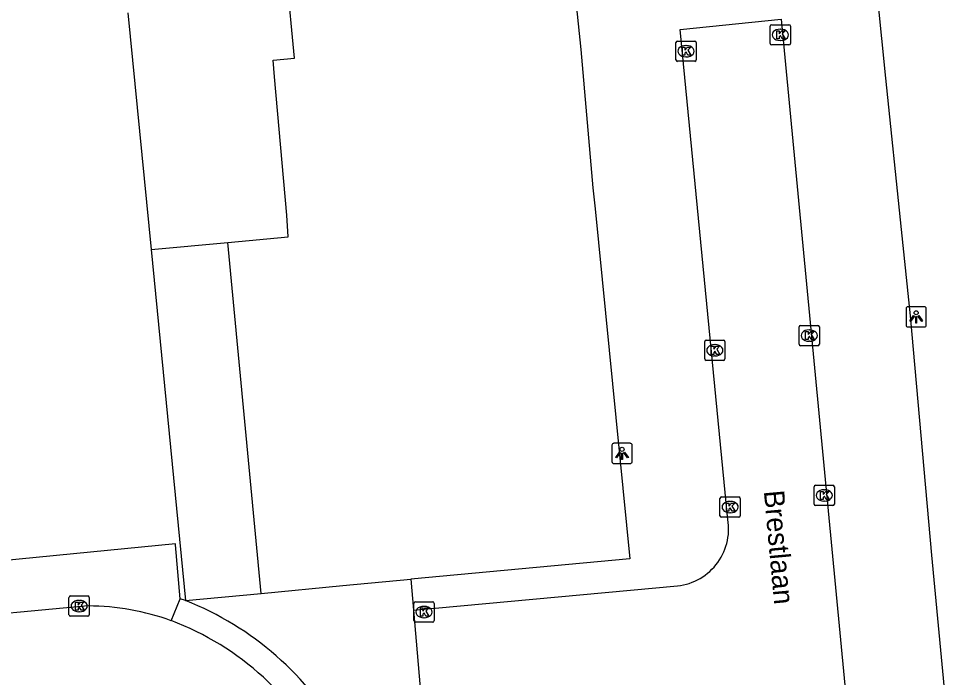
# Model space of a CAD drawing. Extents: x 158474 to 159560, y 388525 to 389605.
# Drawn here: x 159328.63 to 159374.83, y 389392.59 to 389425.08 of the extents above; entities that cross this region are included whole.
import ezdxf

# ---------------------------------------------------------------- set-up
doc = ezdxf.new("R2010")
doc.units = 0
for name, color, linetype in [('IMGEO_Kolk', 7, 'Continuous'), ('IMGEO_Lichtpunt', 7, 'Continuous'), ('IMGEO_Openbare_ruimte_label', 7, 'Continuous'), ('IMGEO_Pand', 7, 'Continuous'), ('IMGEO_Rijbaan_lokaal_open', 7, 'Continuous'), ('IMGEO_Voetpad_open', 7, 'Continuous')]:
    doc.layers.add(name, color=color, linetype=linetype)

msp = doc.modelspace()

# ---------------------------------------------------------------- linework, layer by layer
at = {"layer": 'IMGEO_Kolk'}
for p, q in [((159365.699, 389423.858), (159365.699, 389424.71)), ((159365.774, 389424.784), (159366.626, 389424.784)), ((159366.7, 389424.71), (159366.7, 389423.858)), ((159366.187, 389424.564), (159366.212, 389424.564)), ((159361.047, 389423.051), (159361.047, 389423.903)), ((159361.122, 389423.977), (159361.974, 389423.977)), ((159361.535, 389423.757), (159361.56, 389423.757)), ((159362.048, 389423.903), (159362.048, 389423.051)), ((159366.626, 389423.784), (159365.774, 389423.784)), ((159366.21, 389424.004), (159366.185, 389424.004)), ((159361.974, 389422.977), (159361.122, 389422.977)), ((159361.558, 389423.197), (159361.533, 389423.197)), ((159367.2, 389409.945), (159368.052, 389409.945)), ((159367.125, 389409.019), (159367.125, 389409.871)), ((159367.613, 389409.725), (159367.638, 389409.725)), ((159368.126, 389409.871), (159368.126, 389409.019)), ((159362.467, 389408.293), (159362.467, 389409.145)), ((159362.542, 389409.219), (159363.394, 389409.219)), ((159362.955, 389408.999), (159362.98, 389408.999)), ((159363.468, 389409.145), (159363.468, 389408.293)), ((159367.636, 389409.165), (159367.611, 389409.165)), ((159368.052, 389408.945), (159367.2, 389408.945)), ((159363.394, 389408.219), (159362.542, 389408.219)), ((159362.978, 389408.439), (159362.953, 389408.439)), ((159367.937, 389402.059), (159368.789, 389402.059)), ((159367.862, 389401.133), (159367.862, 389401.985)), ((159368.35, 389401.839), (159368.375, 389401.839)), ((159368.863, 389401.985), (159368.863, 389401.133)), ((159363.222, 389400.556), (159363.222, 389401.408)), ((159363.297, 389401.482), (159364.149, 389401.482)), ((159363.71, 389401.262), (159363.735, 389401.262)), ((159364.223, 389401.408), (159364.223, 389400.556)), ((159368.373, 389401.279), (159368.348, 389401.279)), ((159363.733, 389400.702), (159363.708, 389400.702)), ((159368.789, 389401.059), (159367.937, 389401.059)), ((159364.149, 389400.482), (159363.297, 389400.482)), ((159331.114, 389395.673), (159331.114, 389396.525)), ((159331.189, 389396.599), (159332.041, 389396.599)), ((159332.115, 389396.525), (159332.115, 389395.673)), ((159331.602, 389396.379), (159331.627, 389396.379)), ((159348.125, 389395.38), (159348.125, 389396.232)), ((159348.2, 389396.306), (159349.052, 389396.306)), ((159348.613, 389396.086), (159348.638, 389396.086)), ((159349.126, 389396.232), (159349.126, 389395.38)), ((159332.041, 389395.599), (159331.189, 389395.599)), ((159331.625, 389395.819), (159331.6, 389395.819)), ((159349.052, 389395.306), (159348.2, 389395.306)), ((159348.636, 389395.526), (159348.611, 389395.526))]:
    msp.add_line(p, q, dxfattribs=at)
for points in [[(159365.699, 389423.858), (159365.699, 389424.71)], [(159365.774, 389424.784), (159366.626, 389424.784)], [(159366.7, 389424.71), (159366.7, 389423.858)], [(159366.02, 389424.484), (159366.143, 389424.484), (159366.143, 389424.333), (159366.273, 389424.484), (159366.437, 389424.484), (159366.291, 389424.333), (159366.444, 389424.084), (159366.292, 389424.084), (159366.207, 389424.248), (159366.143, 389424.181), (159366.143, 389424.084), (159366.02, 389424.084), (159366.02, 389424.484)], [(159361.047, 389423.051), (159361.047, 389423.903)], [(159361.122, 389423.977), (159361.974, 389423.977)], [(159362.048, 389423.903), (159362.048, 389423.051)], [(159366.626, 389423.784), (159365.774, 389423.784)], [(159361.368, 389423.677), (159361.491, 389423.677), (159361.491, 389423.526), (159361.621, 389423.677), (159361.785, 389423.677), (159361.639, 389423.526), (159361.792, 389423.277), (159361.64, 389423.277), (159361.555, 389423.441), (159361.491, 389423.374), (159361.491, 389423.277), (159361.368, 389423.277), (159361.368, 389423.677)], [(159361.974, 389422.977), (159361.122, 389422.977)], [(159367.2, 389409.945), (159368.052, 389409.945)], [(159367.125, 389409.019), (159367.125, 389409.871)], [(159367.446, 389409.645), (159367.569, 389409.645), (159367.569, 389409.494), (159367.699, 389409.645), (159367.863, 389409.645), (159367.717, 389409.494), (159367.87, 389409.245), (159367.718, 389409.245), (159367.633, 389409.409), (159367.569, 389409.342), (159367.569, 389409.245), (159367.446, 389409.245), (159367.446, 389409.645)], [(159368.126, 389409.871), (159368.126, 389409.019)], [(159362.467, 389408.293), (159362.467, 389409.145)], [(159362.542, 389409.219), (159363.394, 389409.219)], [(159363.468, 389409.145), (159363.468, 389408.293)], [(159362.788, 389408.919), (159362.911, 389408.919), (159362.911, 389408.768), (159363.041, 389408.919), (159363.205, 389408.919), (159363.059, 389408.768), (159363.212, 389408.519), (159363.06, 389408.519), (159362.975, 389408.683), (159362.911, 389408.616), (159362.911, 389408.519), (159362.788, 389408.519), (159362.788, 389408.919)], [(159368.052, 389408.945), (159367.2, 389408.945)], [(159363.394, 389408.219), (159362.542, 389408.219)], [(159367.937, 389402.059), (159368.789, 389402.059)], [(159367.862, 389401.133), (159367.862, 389401.985)], [(159368.183, 389401.759), (159368.306, 389401.759), (159368.306, 389401.608), (159368.436, 389401.759), (159368.6, 389401.759), (159368.454, 389401.608), (159368.607, 389401.359), (159368.455, 389401.359), (159368.37, 389401.523), (159368.306, 389401.456), (159368.306, 389401.359), (159368.183, 389401.359), (159368.183, 389401.759)], [(159368.863, 389401.985), (159368.863, 389401.133)], [(159363.222, 389400.556), (159363.222, 389401.408)], [(159363.297, 389401.482), (159364.149, 389401.482)], [(159363.543, 389401.182), (159363.666, 389401.182), (159363.666, 389401.031), (159363.796, 389401.182), (159363.96, 389401.182), (159363.814, 389401.031), (159363.967, 389400.782), (159363.815, 389400.782), (159363.73, 389400.946), (159363.666, 389400.879), (159363.666, 389400.782), (159363.543, 389400.782), (159363.543, 389401.182)], [(159364.223, 389401.408), (159364.223, 389400.556)], [(159368.789, 389401.059), (159367.937, 389401.059)], [(159364.149, 389400.482), (159363.297, 389400.482)], [(159331.114, 389395.673), (159331.114, 389396.525)], [(159331.189, 389396.599), (159332.041, 389396.599)], [(159332.115, 389396.525), (159332.115, 389395.673)], [(159331.435, 389396.299), (159331.558, 389396.299), (159331.558, 389396.148), (159331.688, 389396.299), (159331.852, 389396.299), (159331.706, 389396.148), (159331.859, 389395.899), (159331.707, 389395.899), (159331.622, 389396.063), (159331.558, 389395.996), (159331.558, 389395.899), (159331.435, 389395.899), (159331.435, 389396.299)], [(159348.125, 389395.38), (159348.125, 389396.232)], [(159348.2, 389396.306), (159349.052, 389396.306)], [(159349.126, 389396.232), (159349.126, 389395.38)], [(159332.041, 389395.599), (159331.189, 389395.599)], [(159348.446, 389396.006), (159348.569, 389396.006), (159348.569, 389395.855), (159348.699, 389396.006), (159348.863, 389396.006), (159348.717, 389395.855), (159348.87, 389395.606), (159348.718, 389395.606), (159348.633, 389395.77), (159348.569, 389395.703), (159348.569, 389395.606), (159348.446, 389395.606), (159348.446, 389396.006)], [(159349.052, 389395.306), (159348.2, 389395.306)]]:
    msp.add_lwpolyline(points, dxfattribs=at)
for centre, start, end in [((159365.776, 389424.708), 91.552, 178.448), ((159365.776, 389424.708), 91.552, 178.448), ((159366.624, 389424.708), 1.552, 88.448), ((159366.624, 389424.708), 1.552, 88.448), ((159361.124, 389423.901), 91.552, 178.448), ((159361.124, 389423.901), 91.552, 178.448), ((159361.972, 389423.901), 1.552, 88.448), ((159361.972, 389423.901), 1.552, 88.448), ((159365.776, 389423.86), 181.552, 268.448), ((159365.776, 389423.86), 181.552, 268.448), ((159366.624, 389423.86), 271.552, 358.448), ((159366.624, 389423.86), 271.552, 358.448), ((159361.124, 389423.053), 181.552, 268.448), ((159361.124, 389423.053), 181.552, 268.448), ((159361.972, 389423.053), 271.552, 358.448), ((159361.972, 389423.053), 271.552, 358.448), ((159367.202, 389409.869), 91.552, 178.448), ((159367.202, 389409.869), 91.552, 178.448), ((159368.05, 389409.869), 1.552, 88.448), ((159368.05, 389409.869), 1.552, 88.448), ((159362.544, 389409.143), 91.552, 178.448), ((159362.544, 389409.143), 91.552, 178.448), ((159363.392, 389409.143), 1.552, 88.448), ((159363.392, 389409.143), 1.552, 88.448), ((159367.202, 389409.021), 181.552, 268.448), ((159367.202, 389409.021), 181.552, 268.448), ((159368.05, 389409.021), 271.552, 358.448), ((159368.05, 389409.021), 271.552, 358.448), ((159362.544, 389408.295), 181.552, 268.448), ((159362.544, 389408.295), 181.552, 268.448), ((159363.392, 389408.295), 271.552, 358.448), ((159363.392, 389408.295), 271.552, 358.448), ((159367.939, 389401.983), 91.552, 178.448), ((159367.939, 389401.983), 91.552, 178.448), ((159368.787, 389401.983), 1.552, 88.448), ((159368.787, 389401.983), 1.552, 88.448), ((159363.299, 389401.406), 91.552, 178.448), ((159363.299, 389401.406), 91.552, 178.448), ((159364.147, 389401.406), 1.552, 88.448), ((159364.147, 389401.406), 1.552, 88.448), ((159367.939, 389401.135), 181.552, 268.448), ((159367.939, 389401.135), 181.552, 268.448), ((159368.787, 389401.135), 271.552, 358.448), ((159368.787, 389401.135), 271.552, 358.448), ((159363.299, 389400.558), 181.552, 268.448), ((159363.299, 389400.558), 181.552, 268.448), ((159364.147, 389400.558), 271.552, 358.448), ((159364.147, 389400.558), 271.552, 358.448), ((159331.191, 389396.523), 91.552, 178.448), ((159331.191, 389396.523), 91.552, 178.448), ((159332.039, 389396.523), 1.552, 88.448), ((159332.039, 389396.523), 1.552, 88.448), ((159348.202, 389396.23), 91.552, 178.448), ((159348.202, 389396.23), 91.552, 178.448), ((159349.05, 389396.23), 1.552, 88.448), ((159349.05, 389396.23), 1.552, 88.448), ((159331.191, 389395.675), 181.552, 268.448), ((159331.191, 389395.675), 181.552, 268.448), ((159332.039, 389395.675), 271.552, 358.448), ((159332.039, 389395.675), 271.552, 358.448), ((159348.202, 389395.382), 181.552, 268.448), ((159348.202, 389395.382), 181.552, 268.448), ((159349.05, 389395.382), 271.552, 358.448), ((159349.05, 389395.382), 271.552, 358.448)]:
    msp.add_arc(centre, 0.0765, start, end, dxfattribs=at)
for centre, major_axis, ratio, start_param, end_param in [((159366.186, 389424.284), (-0.387, 0.002), 0.722429, 4.712389, 7.853982), ((159366.211, 389424.284), (-0.39, 0.002), 0.717154, 1.570796, 4.712389), ((159361.534, 389423.477), (-0.387, 0.002), 0.722429, 4.712389, 7.853982), ((159361.559, 389423.477), (-0.39, 0.002), 0.717154, 1.570796, 4.712389), ((159367.612, 389409.445), (-0.387, 0.002), 0.722429, 4.712389, 7.853982), ((159367.637, 389409.445), (-0.39, 0.002), 0.717154, 1.570796, 4.712389), ((159362.954, 389408.719), (-0.387, 0.002), 0.722429, 4.712389, 7.853982), ((159362.979, 389408.719), (-0.39, 0.002), 0.717154, 1.570796, 4.712389), ((159368.349, 389401.559), (-0.387, 0.002), 0.722429, 4.712389, 7.853982), ((159368.374, 389401.559), (-0.39, 0.002), 0.717154, 1.570796, 4.712389), ((159363.709, 389400.982), (-0.387, 0.002), 0.722429, 4.712389, 7.853982), ((159363.734, 389400.982), (-0.39, 0.002), 0.717154, 1.570796, 4.712389), ((159331.601, 389396.099), (-0.387, 0.002), 0.722429, 4.712389, 7.853982), ((159331.626, 389396.099), (-0.39, 0.002), 0.717154, 1.570796, 4.712389), ((159348.612, 389395.806), (-0.387, 0.002), 0.722429, 4.712389, 7.853982), ((159348.637, 389395.806), (-0.39, 0.002), 0.717154, 1.570796, 4.712389)]:
    msp.add_ellipse(centre, major_axis=major_axis, ratio=ratio, start_param=start_param, end_param=end_param, dxfattribs=at)
at = {"layer": 'IMGEO_Lichtpunt'}
for p, q in [((159373.301, 389410.866), (159372.493, 389410.866)), ((159373.301, 389410.866), (159372.493, 389410.866)), ((159372.399, 389410.771), (159372.399, 389409.964)), ((159372.399, 389410.771), (159372.399, 389409.964)), ((159373.395, 389409.964), (159373.395, 389410.771)), ((159373.395, 389409.964), (159373.395, 389410.771)), ((159372.493, 389409.87), (159373.301, 389409.87)), ((159372.493, 389409.87), (159373.301, 389409.87)), ((159357.894, 389404.034), (159357.894, 389403.227)), ((159357.894, 389404.034), (159357.894, 389403.227)), ((159358.796, 389404.129), (159357.988, 389404.129)), ((159358.796, 389404.129), (159357.988, 389404.129)), ((159358.89, 389403.227), (159358.89, 389404.034)), ((159358.89, 389403.227), (159358.89, 389404.034)), ((159357.988, 389403.133), (159358.796, 389403.133)), ((159357.988, 389403.133), (159358.796, 389403.133))]:
    msp.add_line(p, q, dxfattribs=at)
for points in [[(159372.773, 389410.435), (159372.812, 389410.407), (159372.624, 389410.145), (159372.586, 389410.172), (159372.773, 389410.435)], [(159372.875, 389410.387), (159372.922, 389410.387), (159372.922, 389410.065), (159372.875, 389410.065), (159372.875, 389410.387)], [(159372.985, 389410.407), (159373.023, 389410.434), (159373.21, 389410.172), (159373.171, 389410.144), (159372.985, 389410.407)], [(159358.268, 389403.698), (159358.307, 389403.67), (159358.119, 389403.408), (159358.081, 389403.435), (159358.268, 389403.698)], [(159358.37, 389403.65), (159358.417, 389403.65), (159358.417, 389403.328), (159358.37, 389403.328), (159358.37, 389403.65)], [(159358.48, 389403.67), (159358.518, 389403.697), (159358.705, 389403.435), (159358.666, 389403.407), (159358.48, 389403.67)]]:
    msp.add_lwpolyline(points, dxfattribs=at)
for centre in [(159372.898, 389410.569), (159358.393, 389403.832)]:
    msp.add_circle(centre, 0.0994, dxfattribs=at)
for centre, start, end in [((159372.493, 389410.771), 90, 180), ((159372.493, 389410.771), 90, 180), ((159373.301, 389410.771), 0, 90), ((159373.301, 389410.771), 0, 90), ((159372.493, 389409.964), 180, 270), ((159372.493, 389409.964), 180, 270), ((159373.301, 389409.964), 270, 0), ((159373.301, 389409.964), 270, 360), ((159357.988, 389404.034), 90, 180), ((159357.988, 389404.034), 90, 180), ((159358.796, 389404.034), 0, 90), ((159358.796, 389404.034), 0, 90), ((159357.988, 389403.227), 180, 270), ((159357.988, 389403.227), 180, 270), ((159358.796, 389403.227), 270, 0), ((159358.796, 389403.227), 270, 360)]:
    msp.add_arc(centre, 0.0946, start, end, dxfattribs=at)
at = {"layer": 'IMGEO_Pand'}
for points in [[(159338.942, 389414.039), (159341.932, 389414.31), (159341.855, 389415.379), (159341.254, 389422.211), (159341.181, 389423.038), (159342.229, 389423.136), (159341.477, 389431.115)], [(159334.015, 389425.371), (159335.161, 389413.696)], [(159335.161, 389413.696), (159338.942, 389414.039)], [(159335.161, 389413.696), (159336.861, 389396.367)], [(159340.594, 389396.727), (159338.942, 389414.039)], [(159336.861, 389396.367), (159340.594, 389396.727)]]:
    msp.add_lwpolyline(points, dxfattribs=at)
at = {"layer": 'IMGEO_Rijbaan_lokaal_open'}
for points in [[(159363.585, 389400.512), (159361.254, 389424.554), (159366.24, 389425.056), (159369.986, 389385.825)], [(159340.594, 389396.727), (159344.626, 389397.112), (159347.967, 389397.421)], [(159347.967, 389397.421), (159348.099, 389395.905)], [(159348.099, 389395.905), (159361.124, 389397.094)], [(159332.061, 389396.107), (159324.665, 389395.421), (159320.194, 389395.024)], [(159336.16, 389395.379), (159336.599, 389396.463)], [(159336.861, 389396.367), (159336.599, 389396.463)], [(159348.099, 389395.905), (159348.517, 389391.115)]]:
    msp.add_lwpolyline(points, dxfattribs=at)
for centre, radius, start, end in [((159360.815, 389399.912), 2.835, 276.2641, 12.2273), ((159331.971, 389383.696), 12.411, 70.2738, 89.5843), ((159331.246, 389382.108), 15.325, 29.0964, 68.5068), ((159331.174, 389382.184), 14.106, 47.5131, 69.2987), ((159331.138, 389382.13), 14.17, 22.008, 47.5536)]:
    msp.add_arc(centre, radius, start, end, dxfattribs=at)
at = {"layer": 'IMGEO_Voetpad_open'}
for points in [[(159370.187, 389434.159), (159370.814, 389427.871), (159371.386, 389422.148), (159372.158, 389414.68), (159372.599, 389410.416), (159373.65, 389398.609), (159374.827, 389386.3)], [(159355.446, 389432.446), (159356.354, 389423.564), (159356.955, 389416.732), (159357.064, 389415.694), (159358.773, 389398.422), (159347.967, 389397.421)], [(159336.599, 389396.463), (159336.371, 389399.116), (159336.366, 389399.175), (159324.447, 389398.001)]]:
    msp.add_lwpolyline(points, dxfattribs=at)

# ---------------------------------------------------------------- texts
at = {"layer": 'IMGEO_Openbare_ruimte_label'}
msp.add_text('Brestlaan', height=1, rotation=275.2204, dxfattribs=at).set_placement((159365.384, 389401.772))

doc.saveas('drawing.dxf')
